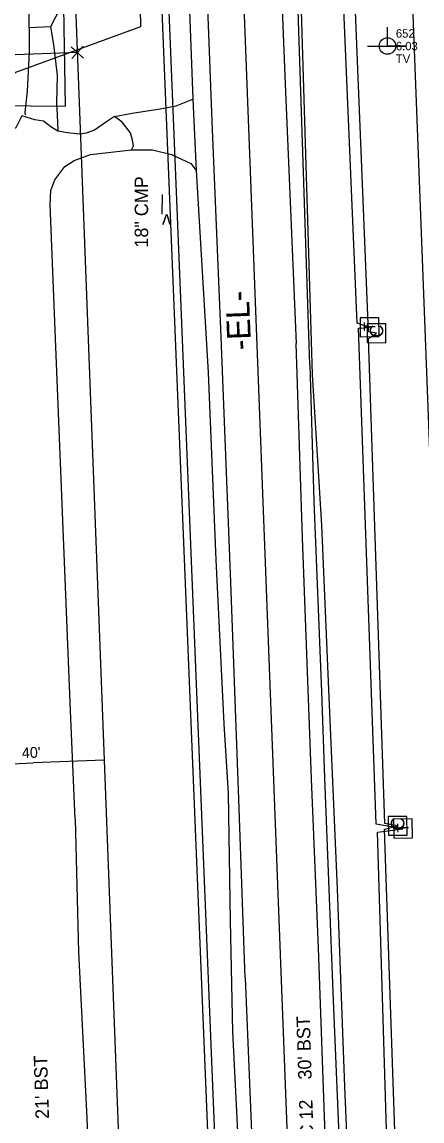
# Model space of a CAD drawing. Extents: x 3040896 to 3051146, y 687568 to 732976.
# Drawn here: x 3050327.8 to 3050446.6, y 693306.8 to 693633.5 of the extents above; entities that cross this region are included whole.
import ezdxf

# ---------------------------------------------------------------- set-up
doc = ezdxf.new("R2010")
doc.units = 0
for name, color, linetype in [('Exist Horizontal Alignment', 7, 'Continuous'), ('Exist Horizontal Alignment Direction Label', 7, 'Continuous'), ('Exist Property Corner CELL', 7, 'Continuous'), ('Exist Property Line', 7, 'Continuous'), ('Exist Right of Way Line', 7, 'Continuous'), ('Exist Right of Way Width CELL', 7, 'Continuous'), ('Exist Roads EOP', 7, 'Continuous'), ('Exist Roads EOP Other', 7, 'Continuous'), ('Exist Roads EOP Text', 7, 'Continuous'), ('Exist Roads EOT', 7, 'Continuous'), ('Exist Roads Soil', 7, 'Continuous'), ('Exist Structure Minor Culvert Topo Terminator', 7, 'Continuous'), ('Exist Structure Minor Pipes CMP 18 Inch', 7, 'Continuous'), ('Exist Structure Minor Pipes CMP 18 Inch Text', 7, 'Continuous'), ('Exist Utilities Power Joint Use Telephone CELL', 7, 'Continuous'), ('Exist Utilities Power Joint Use Telephone Cogo Comment', 7, 'Continuous'), ('Exist Utilities Power Joint Use Telephone Cogo Elevation', 7, 'Continuous'), ('Exist Utilities Power Joint Use Telephone Cogo Number', 7, 'Continuous'), ('Exist Utilities Telephone Pedestal CELL', 7, 'Continuous'), ('Exist Utilities Telephone UG Cable', 7, 'Continuous'), ('Exist Utilities Telephone UG Conduit SUE', 7, 'Continuous'), ('Exist Utilities TV Pedestal CELL', 7, 'Continuous'), ('Exist Utilities TV UG Cable', 7, 'Continuous'), ('Exist Utilities Water UG Line', 7, 'Continuous')]:
    doc.layers.add(name, color=color, linetype=linetype)

# ---------------------------------------------------------------- blocks, each defined once
blk = doc.blocks.new('EXIST UTILITIES POWER JOINT USE TELEPHONE')
at = {"layer": 'Exist Utilities Power Joint Use Telephone CELL'}
blk.add_line((0, 0), (0, 0), dxfattribs=at)
blk.add_lwpolyline([(-0.1188, 0), (0.108, -0.0008), (0, -0.0004), (0, 0.1125)], dxfattribs=at)
blk.add_circle((0, 0.0001), 0.049, dxfattribs=at)

msp = doc.modelspace()

# ---------------------------------------------------------------- linework, layer by layer
at = {"layer": 'Exist Horizontal Alignment'}
msp.add_line((3050435.69, 692539.99), (3050358.72, 694557.48), dxfattribs=at)
at = {"layer": 'Exist Property Corner CELL'}
msp.add_line((3050344.28, 693624.44), (3050344.28, 693624.44), dxfattribs=at)
msp.add_lwpolyline([(3050342.58, 693622.61), (3050345.98, 693626.27), (3050344.28, 693624.44), (3050342.44, 693626.14), (3050346.11, 693622.74)], dxfattribs=at)
at = {"layer": 'Exist Property Line'}
msp.add_line((3050344.28, 693624.44), (3050069.67, 693613.99), dxfattribs=at)
at = {"layer": 'Exist Right of Way Line'}
for p, q in [((3050485.65, 692541.9), (3050408.68, 694559.38)), ((3050385.73, 692538.09), (3050308.75, 694555.57))]:
    msp.add_line(p, q, dxfattribs=at)
at = {"layer": 'Exist Right of Way Width CELL'}
for p in [(3050352.2, 693414.01), (3050312.23, 693412.49)]:
    msp.add_line(p, (3050331.12, 693413.21), dxfattribs=at)
at = {"layer": 'Exist Roads EOP'}
for points in [[(3050366.73, 693921.43), (3050369.08, 693854.17), (3050371.52, 693791.01), (3050375.08, 693702.55), (3050378.59, 693610.55), (3050379.55, 693589.29), (3050383.12, 693529.33), (3050385.41, 693473.56), (3050387.74, 693424.8), (3050388.99, 693404.11)], [(3050413.27, 693531.56), (3050411.48, 693585.81), (3050409.6, 693642.89), (3050407.57, 693706.56), (3050404.98, 693775.4), (3050403.86, 693823.7)], [(3050355.33, 693605.39), (3050352.57, 693603.6), (3050349.31, 693601.33), (3050346.91, 693600.42), (3050344.89, 693600.1), (3050341.33, 693600.49), (3050338.46, 693601.07), (3050336.39, 693602.27), (3050334.21, 693603.96), (3050331.6, 693604.4), (3050327.73, 693605.59), (3050326, 693601.99), (3050324.52, 693601.17), (3050322.38, 693599.4), (3050321.26, 693595.82), (3050319.78, 693594.75), (3050319.16, 693593.35), (3050318.34, 693591.41), (3050317.65, 693589.27), (3050316.72, 693587.08), (3050316.63, 693586.95)], [(3050360.33, 693595.46), (3050360.93, 693596.7), (3050360.62, 693598.32), (3050360.02, 693600.57), (3050357.57, 693603.66), (3050355.33, 693605.39)], [(3050343.57, 693396.65), (3050342.21, 693428.7), (3050337.79, 693539.34), (3050336.22, 693579.21), (3050336.41, 693583.37), (3050337.6, 693586.52), (3050340.57, 693590.48), (3050343.34, 693592.35), (3050348.13, 693594.04), (3050360.33, 693595.46)], [(3050413.27, 693531.56), (3050414.48, 693490.99), (3050416.79, 693434.39), (3050417.65, 693408.75)], [(3050417.65, 693408.75), (3050420.17, 693342.6), (3050422.25, 693293.08)], [(3050388.99, 693404.11), (3050389.58, 693366.31), (3050390.33, 693333.33), (3050393.37, 693272.01)], [(3050343.57, 693396.65), (3050344.63, 693356.93), (3050347.1, 693307.68), (3050348.79, 693259.01)]]:
    msp.add_lwpolyline(points, dxfattribs=at)
at = {"layer": 'Exist Roads EOP Other'}
msp.add_lwpolyline([(3050329.92, 693631.76), (3050329.57, 693672.45), (3050328.71, 693676.07), (3050327.12, 693681.31), (3050324.72, 693686.56), (3050321.6, 693690.59), (3050324.47, 693691.82), (3050329.27, 693692.21), (3050338.43, 693691.8), (3050338.51, 693669.9), (3050339.53, 693638.27), (3050337.79, 693634.86), (3050336.27, 693632.03), (3050329.92, 693631.76)], dxfattribs=at)
at = {"layer": 'Exist Roads EOT'}
for points in [[(3050394, 693928.03), (3050396.56, 693859.02), (3050399.44, 693784.5), (3050402.97, 693689.43), (3050405.9, 693617.48), (3050409.21, 693537.86)], [(3050392.12, 693405.26), (3050389.76, 693469.56), (3050386.87, 693542.25), (3050384.36, 693601.46), (3050381.96, 693663.68), (3050378.84, 693740.82), (3050375.99, 693814.81), (3050371.69, 693922.32)], [(3050413.8, 693408.54), (3050411.11, 693480.09), (3050409.21, 693537.86)], [(3050426.28, 693087.29), (3050423.5, 693159.51), (3050421.14, 693217.44), (3050418.37, 693288.71), (3050415.9, 693358.26), (3050413.8, 693408.54)], [(3050394.05, 693349.34), (3050392.12, 693405.26)], [(3050394.05, 693349.34), (3050396.61, 693286.7), (3050398.93, 693222.84), (3050401.4, 693160.39)]]:
    msp.add_lwpolyline(points, dxfattribs=at)
at = {"layer": 'Exist Roads Soil'}
for points in [[(3050329.92, 693631.76), (3050329.94, 693624.51), (3050329.3, 693612.95), (3050328.69, 693606.54), (3050328.76, 693605.83)], [(3050336.27, 693632.03), (3050337.18, 693626.78), (3050338.27, 693617.57), (3050338.09, 693609.33), (3050338.23, 693605.85), (3050338.46, 693601.07)], [(3050355.33, 693605.39), (3050360.49, 693606.38), (3050368.83, 693607.67), (3050373.64, 693608.59), (3050378.59, 693610.55)], [(3050360.33, 693595.46), (3050366.59, 693595.45), (3050372.22, 693594.08), (3050377.91, 693591.41), (3050379.55, 693589.29)]]:
    msp.add_lwpolyline(points, dxfattribs=at)
at = {"layer": 'Exist Structure Minor Pipes CMP 18 Inch'}
msp.add_lwpolyline([(3050369.46, 693576.35), (3050369.54, 693582.17)], dxfattribs=at)
at = {"layer": 'Exist Utilities Telephone Pedestal CELL'}
for p, q in [((3050431.01, 693542.65), (3050431.01, 693542.65)), ((3050440.93, 693393.67), (3050440.93, 693393.67))]:
    msp.add_line(p, q, dxfattribs=at)
for points in [[(3050433.86, 693539.95), (3050433.81, 693545.55), (3050428.22, 693545.49), (3050428.27, 693539.9), (3050433.86, 693539.95)], [(3050443.8, 693391), (3050443.7, 693396.59), (3050438.11, 693396.49), (3050438.21, 693390.9), (3050443.8, 693391)]]:
    msp.add_lwpolyline(points, dxfattribs=at)
at = {"layer": 'Exist Utilities Telephone UG Cable'}
for points in [[(3050459.99, 692782.47), (3050444.06, 693089.7), (3050443.83, 693093.49), (3050450.76, 693093.55), (3050443.69, 693095.61), (3050437.82, 693243.47), (3050444.66, 693244.21), (3050437.82, 693245.37), (3050433.36, 693392.66), (3050440.93, 693393.67), (3050432.94, 693395.06), (3050427.74, 693542.45), (3050431.01, 693542.65), (3050427.36, 693543.95), (3050417.85, 693768.03)], [(3050399.55, 692946.79), (3050372.96, 692971.44), (3050366.73, 693092.28), (3050363.13, 693217.01), (3050318.43, 693216.53), (3050317.81, 693222.36), (3050313.14, 693385.53), (3050310.77, 693390.22), (3050314.25, 693394.99), (3050304.58, 693596.48), (3050325.98, 693618.6), (3050363.08, 693632.15), (3050360.64, 693763)], [(3050399.55, 692946.79), (3050397.49, 692948.61), (3050364.32, 693763.37)], [(3050399.55, 692946.79), (3050366.32, 693763.45)]]:
    msp.add_lwpolyline(points, dxfattribs=at)
at = {"layer": 'Exist Utilities Telephone UG Conduit SUE'}
for points in [[(3050414.03, 693528.7), (3050406.84, 693767.8)], [(3050435.97, 692985.55), (3050435.25, 693047.67), (3050431.98, 693116.32), (3050429.6, 693167.87), (3050426.84, 693229.42), (3050425.35, 693277.43), (3050423.64, 693317.03), (3050421.5, 693375.83), (3050418.93, 693435.04), (3050416.89, 693483.89), (3050414.03, 693528.7)]]:
    msp.add_lwpolyline(points, dxfattribs=at)
at = {"layer": 'Exist Utilities TV Pedestal CELL'}
for p, q in [((3050433.07, 693540.96), (3050433.07, 693540.96)), ((3050439.36, 693394.52), (3050439.36, 693394.52))]:
    msp.add_line(p, q, dxfattribs=at)
for points in [[(3050435.81, 693538.15), (3050435.89, 693543.7), (3050430.34, 693543.78), (3050430.26, 693538.23), (3050435.81, 693538.15)], [(3050442.17, 693391.79), (3050442.09, 693397.34), (3050436.55, 693397.26), (3050436.63, 693391.71), (3050442.17, 693391.79)]]:
    msp.add_lwpolyline(points, dxfattribs=at)
at = {"layer": 'Exist Utilities TV UG Cable'}
msp.add_lwpolyline([(3050479.17, 692735.85), (3050476.67, 692781.89), (3050462.51, 692783.36), (3050455.06, 692935.93), (3050457.91, 692938.15), (3050448.08, 693089.07), (3050451.98, 693089.77), (3050447.57, 693091.29), (3050442.06, 693239.93), (3050445.26, 693241.84), (3050440.58, 693243.1), (3050435.43, 693393.55), (3050439.36, 693394.52), (3050435.53, 693395.24), (3050430.75, 693539.42), (3050433.07, 693540.96), (3050430.75, 693541.4), (3050421.5, 693768.47)], dxfattribs=at)
at = {"layer": 'Exist Utilities Water UG Line'}
msp.add_lwpolyline([(3050312.22, 693563.85), (3050309.58, 693600.66), (3050309.49, 693608.76), (3050340.78, 693608.48), (3050338.17, 693761.54)], dxfattribs=at)

# ---------------------------------------------------------------- block references
at = {"layer": 'Exist Utilities Power Joint Use Telephone CELL', "xscale": 50, "yscale": 50}
msp.add_blockref('EXIST UTILITIES POWER JOINT USE TELEPHONE', (3050436.33, 693626.32), dxfattribs=at)

# ---------------------------------------------------------------- texts
at = {"layer": 'Exist Horizontal Alignment Direction Label'}
msp.add_text('-EL-', height=7, rotation=92.1849, dxfattribs=at).set_placement((3050395.85, 693536.01))
at = {"layer": 'Exist Right of Way Width CELL'}
msp.add_text("40'", height=3.2, rotation=2.18, dxfattribs=at).set_placement((3050327.81, 693414.61))
at = {"layer": 'Exist Roads EOP Text'}
for s, p in [("NC 12    30' BST", (3050414.5, 693298.06)), ("21' BST", (3050335.85, 693307.47))]:
    msp.add_text(s, height=4, rotation=91.74, dxfattribs=at).set_placement(p)
at = {"layer": 'Exist Structure Minor Culvert Topo Terminator'}
msp.add_text('v', height=4, rotation=178.98, dxfattribs=at).set_placement((3050372.11, 693576.3))
at = {"layer": 'Exist Structure Minor Pipes CMP 18 Inch Text'}
msp.add_text('18" CMP', height=4, rotation=90, dxfattribs=at).set_placement((3050365.27, 693566.4))
at = {"layer": 'Exist Utilities Power Joint Use Telephone Cogo Comment'}
msp.add_text('TV', height=2.5, dxfattribs=at).set_placement((3050438.83, 693621.32))
at = {"layer": 'Exist Utilities Power Joint Use Telephone Cogo Elevation'}
msp.add_text('6.03', height=2.5, dxfattribs=at).set_placement((3050438.83, 693625.07))
at = {"layer": 'Exist Utilities Power Joint Use Telephone Cogo Number'}
msp.add_text('652', height=2.5, dxfattribs=at).set_placement((3050438.83, 693628.82))
at = {"layer": 'Exist Utilities Telephone Pedestal CELL'}
for rotation, p in [(90.5422, (3050432.74, 693541.53)), (91.0341, (3050442.66, 693392.57))]:
    msp.add_text('T', height=3.42, rotation=rotation, dxfattribs=at).set_placement(p)
at = {"layer": 'Exist Utilities TV Pedestal CELL'}
for rotation, p in [(89.2043, (3050435.05, 693539.63)), (90.8263, (3050441.38, 693393.24))]:
    msp.add_text('C', height=4, rotation=rotation, dxfattribs=at).set_placement(p)

doc.saveas('drawing.dxf')
